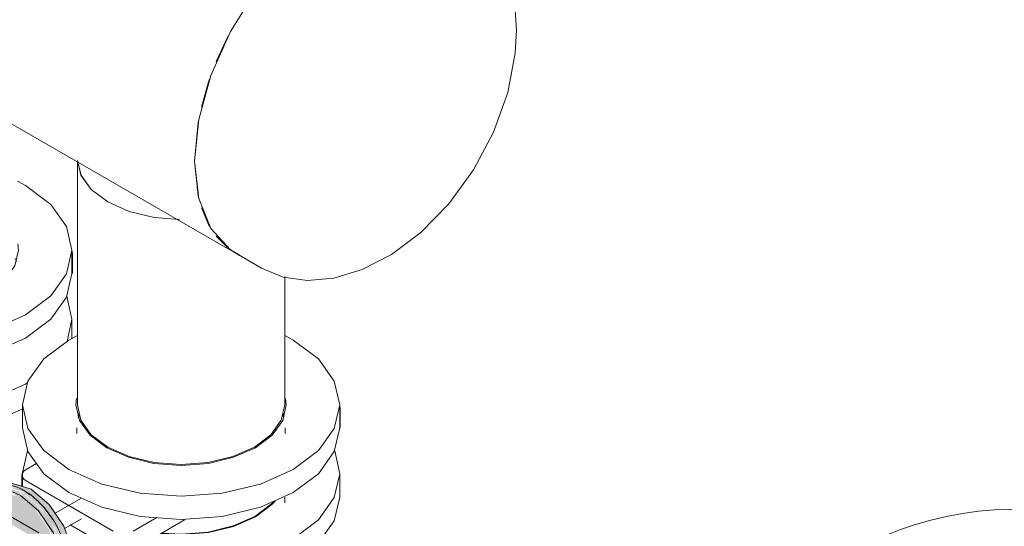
# Model space of a CAD drawing. Header units: metres. Extents: x -54598 to 1827199, y -329446 to -256744.
# Tile 337 of 474: x 204027 to 205067, y -281939 to -281404. Entities that reach past the tile are written whole.
import ezdxf

# ---------------------------------------------------------------- set-up
doc = ezdxf.new("R2010")
doc.units = ezdxf.units.M
doc.layers.add('P-PIPE', color=7, linetype='Continuous', lineweight=20)

# ---------------------------------------------------------------- blocks, each defined once
blk = doc.blocks.new('ADSK_СтальСварка_Заглушка_ГОСТ17379-2001 - Исполнение 2-V25-AKS11')
at = {"layer": 'P-PIPE', "color": 1}
for p, q in [((-19275.2, 13405.6), (-19301.7, 13420.9)), ((-19514.7, 13051.9), (-19488.2, 13036.6))]:
    blk.add_line(p, q, dxfattribs=at)
for points in [[(-19295.5, 13416.8, 0), (-19322.7, 13428.9, 0), (-19354.8, 13429.8, 0), (-19390.1, 13419.5, 0), (-19426.4, 13398.6, 0), (-19461.7, 13368.2, 0), (-19493.8, 13330.1, 0), (-19521, 13286.6, 0), (-19541.6, 13240.2, 0), (-19554.5, 13193.6, 0), (-19558.9, 13149.4, 0)], [(-19275.2, 13405.6, 0), (-19255.5, 13390.5, 0), (-19239.5, 13370.1, 0), (-19227.7, 13344.7, 0), (-19220.6, 13314.3, 0), (-19218.9, 13287.9, 0)], [(-19488.2, 13036.6, 0), (-19465.3, 13027.1, 0), (-19439.7, 13023.4, 0), (-19411.7, 13025.9, 0), (-19381.9, 13035, 0), (-19350.9, 13051.1, 0), (-19319.9, 13074.3, 0), (-19290.5, 13104.4, 0), (-19264.4, 13140.3, 0), (-19243.2, 13180.3, 0), (-19228.2, 13222.2, 0), (-19220.2, 13263.5, 0), (-19218.9, 13287.9, 0)], [(-19558.9, 13149.4, 0), (-19554.5, 13110.3, 0), (-19541.6, 13078.6, 0), (-19521, 13056, 0), (-19512.6, 13050.8, 0)]]:
    blk.add_polyline3d(points, dxfattribs=at)
blk = doc.blocks.new('Tecofi_VPI4448-02_Затвор дисковый поворотный с ручкой - Затвор дисковый поворотный_VPI 4448-02-V44-AKS11')
at = {"layer": 'P-PIPE', "color": 1}
for q in [(-19687.8, 13051.8), (-19688.3, 13030.1)]:
    blk.add_line((-19687.8, 13032.3), q, dxfattribs=at)
blk.add_polyline3d([(-19688.3, 13049.5, 0), (-19687.8, 13051.8, 0), (-19688.3, 13054, 0)], dxfattribs=at)
blk = doc.blocks.new('VM_Фланец_ГОСТ 332591 - VM_Фланец_ГОСТ 33259-2015-V45-AKS11')
at = {"layer": 'P-PIPE'}
for p, q in [((-19966, 13128.4), (-19974.3, 13123.9)), ((-20023.4, 13055.5), (-20023.4, 13031)), ((-19688.4, 13031), (-19688.4, 13055.5)), ((-19963.6, 13046.6), (-19964.8, 13043.4)), ((-19747, 13043.4), (-19748.2, 13046.6))]:
    blk.add_line(p, q, dxfattribs=at)
for points in [[(-19974.3, 13123.9, 0), (-20001, 13103.9, 0), (-20017.7, 13080.6, 0), (-20023.4, 13055.5, 0), (-20017.7, 13030.5, 0), (-20001, 13007.2, 0), (-19974.3, 12987.1, 0), (-19939.7, 12971.8, 0), (-19899.3, 12962.1, 0), (-19855.9, 12958.8, 0), (-19812.6, 12962.1, 0), (-19772.2, 12971.8, 0), (-19737.5, 12987.1, 0)], [(-19737.5, 12987.1, 0), (-19710.8, 13007.2, 0), (-19694.1, 13030.5, 0), (-19688.4, 13055.5, 0), (-19694.1, 13080.6, 0), (-19710.8, 13103.9, 0), (-19737.5, 13123.9, 0), (-19745.7, 13128.3, 0)], [(-19777.4, 13010.2, 0), (-19800.4, 13000, 0), (-19827.2, 12993.6, 0), (-19855.9, 12991.4, 0), (-19884.6, 12993.6, 0), (-19911.4, 13000, 0), (-19934.4, 13010.2, 0), (-19952, 13023.5, 0), (-19963.1, 13038.9, 0), (-19966.9, 13055.5, 0), (-19966.3, 13062.2, 0)], [(-19745.5, 13062.2, 0), (-19744.9, 13055.5, 0), (-19748.7, 13038.9, 0), (-19759.8, 13023.5, 0), (-19777.4, 13010.2, 0)], [(-19737.5, 12962.7, 0), (-19772.2, 12947.3, 0), (-19812.6, 12937.6, 0), (-19855.9, 12934.3, 0), (-19899.3, 12937.6, 0), (-19939.7, 12947.3, 0), (-19974.3, 12962.7, 0), (-20001, 12982.7, 0), (-20017.7, 13006, 0), (-20023.4, 13031, 0)], [(-19688.4, 13031, 0), (-19694.1, 13006, 0), (-19710.8, 12982.7, 0), (-19737.5, 12962.7, 0)]]:
    blk.add_polyline3d(points, dxfattribs=at)
blk = doc.blocks.new('VM_Фланец_ГОСТ 332591 - VM_Фланец_ГОСТ 33259-2015-V46-AKS11')
at = {"layer": 'P-PIPE'}
for p, q in [((-20018, 13006.8), (-20023.4, 12984)), ((-20023.4, 12982.5), (-20023.4, 12969.3)), ((-19688.4, 12962), (-19688.4, 12982.5)), ((-19737.5, 12914.1), (-19734.8, 12915.7))]:
    blk.add_line(p, q, dxfattribs=at)
for points in [[(-19693.5, 12958.9, 0), (-19688.4, 12982.5, 0), (-19693.8, 13006.8, 0)], [(-19756.7, 12953.7, 0), (-19759.8, 12950.4, 0), (-19777.4, 12937.1, 0)], [(-19777.4, 12937.1, 0), (-19800.4, 12927, 0), (-19827.2, 12920.6, 0), (-19855.9, 12918.4, 0), (-19876.5, 12919.5, 0)], [(-19975, 12914.4, 0), (-19974.3, 12914.1, 0), (-19939.7, 12898.7, 0), (-19899.3, 12889, 0), (-19855.9, 12885.7, 0), (-19812.6, 12889, 0), (-19772.2, 12898.7, 0), (-19737.5, 12914.1, 0)], [(-19740.3, 12888, 0), (-19772.2, 12874.2, 0), (-19812.6, 12864.5, 0), (-19855.9, 12861.3, 0), (-19899.3, 12864.5, 0), (-19939.7, 12874.2, 0), (-19971.5, 12888, 0)]]:
    blk.add_polyline3d(points, dxfattribs=at)
blk = doc.blocks.new('Tecofi_VPI4448-02_Затвор дисковый поворотный с ручкой - Затвор дисковый поворотный_VPI 4448-02-V62-AKS11')
at = {"layer": 'P-PIPE'}
for points in [[(-19737.1, 12799.8), (-19731.5, 12803.1), (-19750.7, 12809.1), (-19754.7, 12806.8), (-19737.4, 12799.9)], [(-19785.2, 12761.5), (-19783.5, 12763.5), (-19764.6, 12776.7), (-19763.6, 12780.1), (-19743.5, 12768.5), (-19743.5, 12794.5), (-19762, 12800.3), (-19776.9, 12795.2), (-19785.2, 12779.8), (-19785.2, 12761.9)], [(-19740.9, 12800.4), (-19740.6, 12801.9), (-19758.4, 12806.9), (-19758.8, 12806.6), (-19741.6, 12800.6)], [(-19721.4, 12687), (-19708.8, 12689.5), (-19698.4, 12703.1), (-19695.5, 12720.7), (-19700, 12744.8), (-19711.6, 12768.7), (-19726.7, 12787.6), (-19741.7, 12799.2), (-19741.6, 12796.6), (-19721.2, 12778.4), (-19706, 12753.5), (-19698.8, 12730.4), (-19699.8, 12707.2), (-19708.9, 12692.8), (-19722.1, 12688)], [(-19697.8, 12701), (-19695.9, 12703.1), (-19693.1, 12723.8), (-19697.8, 12747.2), (-19708.9, 12770.2), (-19724.9, 12789.9), (-19740.2, 12800.8), (-19740.6, 12800.1), (-19721, 12783.2), (-19706, 12761.1), (-19697.2, 12738.5), (-19694.5, 12718.4), (-19697.7, 12701.8)], [(-19702.2, 12697), (-19696, 12701.8), (-19688.3, 12716.5), (-19689, 12740.4), (-19698.5, 12766.4), (-19712.4, 12787), (-19731.5, 12803.1), (-19736.8, 12799.5), (-19716.1, 12781), (-19701.2, 12756.6), (-19694, 12731.9), (-19693.1, 12723.8), (-19693, 12718.4), (-19697, 12701.4), (-19697.5, 12702.4), (-19698.8, 12701), (-19701.8, 12697.6)], [(-19723.3, 12690.4), (-19710, 12694.9), (-19701.8, 12710), (-19702.7, 12734.7), (-19712.4, 12760.2), (-19726.7, 12780.4), (-19743.5, 12794.5), (-19743.5, 12768.5), (-19723.3, 12755.8), (-19723.3, 12691.8)], [(-19726.7, 12750.8), (-19725, 12752.4), (-19723.3, 12756.8), (-19763.7, 12779), (-19766.2, 12774.7), (-19766.1, 12773.6), (-19726.7, 12750.9)]]:
    blk.add_hatch(color=37, dxfattribs=at).paths.add_polyline_path(points)
h = blk.add_hatch(color=37, dxfattribs=at)
h.paths.add_polyline_path([(-19786.1, 12761.6), (-19786.6, 12779.5), (-19787.4, 12769.9), (-19786.2, 12762.5)])
h.paths.add_polyline_path([(-19786, 12782.3), (-19776.7, 12798.3), (-19761.1, 12803.2), (-19742.4, 12797.3), (-19742.4, 12799.9), (-19761.1, 12805.4), (-19775.1, 12802), (-19784.4, 12790.9), (-19785.7, 12783.9)])
h = blk.add_hatch(color=37, dxfattribs=at)
h.paths.add_polyline_path([(-19765.8, 12799), (-19766.1, 12800.8), (-19763.8, 12800.3)])
h.paths.add_polyline_path([(-19738, 12789.9), (-19737.9, 12791.6), (-19737.1, 12792.3), (-19738, 12793.6), (-19743.5, 12797.7), (-19762.9, 12803), (-19768.5, 12800.3), (-19765.8, 12799), (-19761.1, 12800), (-19756.3, 12799.5), (-19753.8, 12799.7), (-19748.9, 12797.9), (-19747.9, 12796.9), (-19748.9, 12796.2), (-19741.6, 12792.8), (-19738.1, 12789.9)])
h.paths.add_polyline_path([(-19737.1, 12796), (-19737.1, 12797.3), (-19743.8, 12801.4), (-19741.6, 12799.6), (-19738, 12796.7)])
h = blk.add_hatch(color=37, dxfattribs=at)
h.paths.add_polyline_path([(-19698.8, 12709), (-19699.9, 12735.2), (-19709.6, 12760.9), (-19725.9, 12783.5), (-19723.6, 12780.3), (-19707, 12753.5), (-19699.8, 12730.4), (-19699.8, 12709.4)])
h.paths.add_polyline_path([(-19733.2, 12788.3), (-19737.1, 12792.3), (-19736.8, 12791.3), (-19734, 12788.9)])
h.paths.add_polyline_path([(-19738, 12792.3), (-19740.9, 12795.5), (-19740.1, 12794.1), (-19738.3, 12792.6)])
h = blk.add_hatch(color=37, dxfattribs=at)
h.paths.add_polyline_path([(-19721.2, 12691.1), (-19716.3, 12690.3), (-19709.4, 12694.3), (-19719.3, 12691.8), (-19720.7, 12691.3)])
h.paths.add_polyline_path([(-19723.3, 12689.4), (-19720.8, 12689.9), (-19721.9, 12690.6), (-19723.3, 12689.5)])
h.paths.add_polyline_path([(-19708.1, 12696.1), (-19702.2, 12705.1), (-19702.5, 12707.8), (-19706.6, 12701.2), (-19708, 12696.9)])
h.paths.add_polyline_path([(-19701.8, 12721), (-19700.3, 12723.2), (-19701.8, 12724.8), (-19701.8, 12721.7)])
h.paths.add_polyline_path([(-19701.8, 12715.5), (-19700.4, 12715.7), (-19700.3, 12719.6), (-19701.8, 12721), (-19701.8, 12715.7)])
h.paths.add_polyline_path([(-19701.8, 12726.5), (-19700.8, 12727.6), (-19701.8, 12727.6)])
h.paths.add_polyline_path([(-19703.8, 12738.1), (-19703.1, 12739.7), (-19705.3, 12743.9), (-19705.7, 12743.7), (-19703.9, 12738.3)])
h.paths.add_polyline_path([(-19705.9, 12744.3), (-19706, 12747.4), (-19706.6, 12746.3), (-19706, 12744.7)])
h.paths.add_polyline_path([(-19711.1, 12760.4), (-19721.4, 12773.9), (-19718.2, 12768.8), (-19711.3, 12760.5)])
h.paths.add_polyline_path([(-19724.9, 12778.8), (-19727.6, 12782.7), (-19739.2, 12792.3), (-19736.1, 12788.3), (-19725, 12778.9)])
h = blk.add_hatch(color=37, dxfattribs=at)
h.paths.add_polyline_path([(-19733.2, 12788.3), (-19733.6, 12789.9), (-19733.7, 12789)])
h.paths.add_polyline_path([(-19713.8, 12693.7), (-19706.2, 12695.6), (-19699.8, 12709.4), (-19700.9, 12735.2), (-19710.5, 12760.6), (-19726.7, 12782.9), (-19725.7, 12780.6), (-19721.6, 12773.9), (-19721.1, 12775.2), (-19716.9, 12769.3), (-19710, 12756.4), (-19706, 12747.4), (-19705.7, 12745.1), (-19705.3, 12743.8), (-19703.7, 12741.9), (-19700.6, 12726.7), (-19701.7, 12726.3), (-19700.4, 12722.6), (-19701.8, 12721), (-19700.3, 12718.4), (-19700.4, 12715.7), (-19701.8, 12714.5), (-19702.5, 12708.6), (-19701.1, 12709), (-19704.2, 12701.2), (-19708, 12696.9), (-19709, 12696.9), (-19711.3, 12694.5), (-19713, 12693.9)])
h.paths.add_polyline_path([(-19698, 12705.1), (-19695.8, 12711.3), (-19694.4, 12720.6), (-19699.6, 12746.3), (-19710.9, 12769.6), (-19725.7, 12788.1), (-19723.7, 12785.1), (-19706.9, 12760.6), (-19698.2, 12738.3), (-19695.5, 12718.4), (-19697.8, 12706.1)])
h.paths.add_polyline_path([(-19694, 12729.5), (-19694.3, 12736.3), (-19694.6, 12733.8), (-19694.1, 12730.4)])
h.paths.add_polyline_path([(-19698.6, 12748.9), (-19704.8, 12764), (-19703.2, 12759.7), (-19698.7, 12749.2)])
at = {"layer": 'P-PIPE', "color": 1}
for p, q in [((-19405, 12869), (-19405, 12888.5)), ((-19680.6, 12881.1), (-19681.6, 12877.9)), ((-19464.5, 12877.9), (-19465.6, 12881.1)), ((-19683.1, 12867.7), (-19683.1, 12861.7)), ((-19672.9, 12864.6), (-19673.1, 12867.7)), ((-19473.1, 12867.7), (-19473.2, 12864.6)), ((-19463.1, 12861.7), (-19463.1, 12867.7)), ((-19405, 12869), (-19405.5, 12866.8)), ((-19725.9, 12830.2), (-19736.8, 12824)), ((-19741.2, 12817.8), (-19741.2, 12806.2)), ((-19736.8, 12811.7), (-19644.8, 12758.7)), ((-19742.7, 12796.3), (-19751, 12800.2)), ((-19732.7, 12797.1), (-19737.1, 12799.8)), ((-19678.4, 12793.5), (-19706, 12777.6)), ((-19723.3, 12756.8), (-19763.6, 12780.1)), ((-19696.1, 12761.5), (-19678.3, 12771.8)), ((-19623.6, 12758.7), (-19598.8, 12773)), ((-19569.5, 12770.5), (-19623.6, 12739.2)), ((-19644.8, 12739.2), (-19690.1, 12765.3))]:
    blk.add_line(p, q, dxfattribs=at)
for points in [[(-19405.5, 12886.2, 0), (-19405, 12888.5, 0), (-19405.5, 12890.7, 0)], [(-19736.8, 12824, 0), (-19739.1, 12822.2, 0), (-19740.6, 12820.1, 0), (-19741.2, 12817.8, 0), (-19740.6, 12815.6, 0), (-19739.1, 12813.5, 0), (-19736.8, 12811.7, 0)], [(-19731.5, 12803.1, 0), (-19750.7, 12809.1, 0), (-19757.3, 12808.4, 0)], [(-19772.2, 12804.7, 0), (-19770.9, 12805.4, 0), (-19769.4, 12806.1, 0), (-19767.9, 12806.6, 0), (-19766.4, 12807.1, 0), (-19764.8, 12807.4, 0), (-19763.2, 12807.7, 0), (-19761.6, 12807.8, 0), (-19759.9, 12807.9, 0), (-19758.2, 12807.8, 0), (-19756.4, 12807.7, 0), (-19754.6, 12807.4, 0), (-19752.9, 12807.1, 0), (-19751, 12806.7, 0), (-19749.2, 12806.1, 0), (-19747.4, 12805.5, 0), (-19745.5, 12804.8, 0), (-19743.7, 12804, 0), (-19741.8, 12803.1, 0), (-19739.9, 12802.1, 0), (-19738.7, 12801.5, 0)], [(-19703, 12761.5, 0), (-19704.2, 12763.9, 0), (-19705.5, 12766.2, 0), (-19706.8, 12768.4, 0), (-19708.2, 12770.7, 0), (-19709.6, 12772.9, 0), (-19711.1, 12775, 0), (-19712.6, 12777.1, 0), (-19714.2, 12779.2, 0), (-19715.8, 12781.2, 0), (-19717.4, 12783.2, 0), (-19719.1, 12785.1, 0), (-19720.8, 12786.9, 0), (-19722.5, 12788.7, 0), (-19724.2, 12790.4, 0), (-19726, 12792.1, 0), (-19727.8, 12793.7, 0), (-19729.6, 12795.2, 0), (-19731.5, 12796.6, 0), (-19733.3, 12798, 0), (-19735.2, 12799.3, 0), (-19737, 12800.4, 0), (-19738.7, 12801.5, 0)], [(-19701.3, 12697.2, 0), (-19696.9, 12700.1, 0), (-19688.3, 12715.7, 0), (-19688.3, 12738.5, 0), (-19696.9, 12763.9, 0), (-19712.3, 12787, 0), (-19731.5, 12803.1, 0)], [(-19701.4, 12704.2, 0), (-19699.8, 12709.4, 0), (-19699.8, 12732, 0), (-19708.3, 12757.3, 0), (-19723.6, 12780.3, 0), (-19742.7, 12796.3, 0)], [(-19475.6, 12789.7, 0), (-19477.8, 12787.4, 0), (-19495.3, 12774.2, 0)], [(-19708.1, 12770.5, 0), (-19717.9, 12783.7, 0), (-19720.5, 12786.5, 0)], [(-19495.3, 12774.2, 0), (-19518.1, 12764.2, 0), (-19544.6, 12757.8, 0), (-19573.1, 12755.6, 0), (-19592.7, 12756.7, 0)], [(-19697.6, 12748.9, 0), (-19702.5, 12760.6, 0), (-19705.3, 12765.9, 0)]]:
    blk.add_polyline3d(points, dxfattribs=at)
blk = doc.blocks.new('VM_Фланец_ГОСТ 332591 - VM_Фланец_ГОСТ 33259-2015-V63-AKS11')
at = {"layer": 'P-PIPE'}
for p, q in [((-19683.1, 12965.1), (-19691.5, 12960.6)), ((-19740.6, 12892.2), (-19740.6, 12867.7)), ((-19405.6, 12867.7), (-19405.6, 12892.2)), ((-19680.7, 12883.3), (-19682, 12880.1)), ((-19464.1, 12880.1), (-19465.4, 12883.3))]:
    blk.add_line(p, q, dxfattribs=at)
for points in [[(-19454.6, 12823.8, 0), (-19428, 12843.9, 0), (-19411.3, 12867.2, 0), (-19405.6, 12892.2, 0), (-19411.3, 12917.3, 0), (-19428, 12940.6, 0), (-19454.6, 12960.6, 0), (-19462.9, 12965, 0)], [(-19691.5, 12960.6, 0), (-19718.1, 12940.6, 0), (-19734.9, 12917.3, 0), (-19740.6, 12892.2, 0), (-19734.9, 12867.2, 0), (-19718.1, 12843.9, 0), (-19691.5, 12823.8, 0), (-19656.8, 12808.5, 0), (-19616.4, 12798.8, 0), (-19573.1, 12795.5, 0), (-19529.7, 12798.8, 0), (-19489.3, 12808.5, 0), (-19454.6, 12823.8, 0)], [(-19494.6, 12846.9, 0), (-19517.6, 12836.7, 0), (-19544.3, 12830.3, 0), (-19573.1, 12828.1, 0), (-19601.8, 12830.3, 0), (-19628.6, 12836.7, 0), (-19651.6, 12846.9, 0), (-19669.2, 12860.2, 0), (-19680.3, 12875.6, 0), (-19684.1, 12892.2, 0), (-19683.5, 12898.9, 0)], [(-19462.7, 12898.9, 0), (-19462.1, 12892.2, 0), (-19465.8, 12875.6, 0), (-19476.9, 12860.2, 0), (-19494.6, 12846.9, 0)], [(-19454.6, 12799.4, 0), (-19489.3, 12784, 0), (-19529.7, 12774.3, 0), (-19573.1, 12771, 0), (-19616.4, 12774.3, 0), (-19656.8, 12784, 0), (-19691.5, 12799.4, 0), (-19718.1, 12819.4, 0), (-19734.9, 12842.7, 0), (-19740.6, 12867.7, 0)], [(-19405.6, 12867.7, 0), (-19411.3, 12842.7, 0), (-19428, 12819.4, 0), (-19454.6, 12799.4, 0)]]:
    blk.add_polyline3d(points, dxfattribs=at)
blk = doc.blocks.new('VM_Фланец_ГОСТ 332591 - VM_Фланец_ГОСТ 33259-2015-V49-AKS11')
at = {"layer": 'P-PIPE'}
for p, q in [((-19735.2, 11455.4), (-19740.5, 11432.6)), ((-19740.6, 11431.1), (-19740.6, 11417.9)), ((-19405.6, 11406.6), (-19405.6, 11431.1))]:
    blk.add_line(p, q, dxfattribs=at)
for points in [[(-19454.6, 11362.7, 0), (-19428, 11382.7, 0), (-19411.3, 11406.1, 0), (-19405.6, 11431.1, 0), (-19410.9, 11455.4, 0)], [(-19405.6, 11406.6, 0), (-19411.3, 11381.6, 0), (-19428, 11358.2, 0), (-19454.6, 11338.2, 0)], [(-19473.9, 11402.3, 0), (-19476.9, 11399.1, 0), (-19494.6, 11385.8, 0)], [(-19494.6, 11385.8, 0), (-19517.6, 11375.6, 0), (-19544.3, 11369.2, 0), (-19573.1, 11367, 0), (-19593.6, 11368.1, 0)], [(-19692.9, 11363.6, 0), (-19691.5, 11362.7, 0), (-19656.8, 11347.3, 0), (-19616.4, 11337.7, 0), (-19573.1, 11334.4, 0), (-19529.7, 11337.7, 0), (-19489.3, 11347.3, 0), (-19454.6, 11362.7, 0)], [(-19454.6, 11338.2, 0), (-19489.3, 11322.9, 0), (-19529.7, 11313.2, 0), (-19573.1, 11309.9, 0), (-19616.4, 11313.2, 0), (-19656.8, 11322.9, 0), (-19688.6, 11336.6, 0)]]:
    blk.add_polyline3d(points, dxfattribs=at)
blk = doc.blocks.new('ADSK_СтальСварка_Врезка - Врезка стальная-V64-AKS11')
at = {"layer": 'P-PIPE', "color": 1}
blk.add_polyline3d([(-19574.9, 13088.1, 0), (-19601.4, 13090.2, 0), (-19627.8, 13096.5, 0), (-19650.5, 13106.6, 0), (-19667.9, 13119.7, 0), (-19678.8, 13134.9, 0), (-19682.6, 13150.2, 0)], dxfattribs=at)
blk = doc.blocks.new('ADSK_СтальСварка_Отвод_ГОСТ17375-2001 - Исполнение 2-670414-AKS11')
at = {"layer": 'P-PIPE', "color": 5}
for points in [[(-18560.3, 12745.7, 0), (-18576.3, 12754.2, 0), (-18592.8, 12761.6, 0), (-18609.8, 12767.8, 0), (-18627, 12772.8, 0), (-18644.4, 12776.6, 0), (-18661.8, 12779.4, 0), (-18679.3, 12781, 0), (-18696.8, 12781.5, 0), (-18714.1, 12781.1, 0), (-18731.2, 12779.7, 0), (-18748.1, 12777.4, 0), (-18764.8, 12774.2, 0), (-18781.3, 12770.3, 0), (-18797.6, 12765.6, 0), (-18813.5, 12760.3, 0), (-18829.3, 12754.2, 0), (-18844.8, 12747.5, 0), (-18860, 12740.2, 0), (-18875, 12732.4, 0), (-18884.3, 12727.1, 0)], [(-18560.3, 12745.7, 0), (-18545, 12736.1, 0), (-18530.4, 12725.5, 0), (-18516.5, 12713.9, 0), (-18503.6, 12701.5, 0), (-18491.5, 12688.4, 0), (-18480.4, 12674.6, 0), (-18470.3, 12660.3, 0), (-18461.1, 12645.5, 0), (-18452.8, 12630.3, 0), (-18445.5, 12614.7, 0), (-18439, 12598.9, 0), (-18433.4, 12582.9, 0), (-18428.5, 12566.6, 0), (-18424.4, 12550.2, 0), (-18421.1, 12533.7, 0), (-18418.5, 12517, 0), (-18416.5, 12500.3, 0), (-18415.2, 12483.5, 0), (-18414.6, 12466.6, 0), (-18414.4, 12455.8, 0)], [(-18816.1, 12720.3, 0), (-18841.1, 12731, 0), (-18864.4, 12733.3, 0), (-18884.3, 12727.1, 0)], [(-18747.8, 12490.7, 0), (-18732.5, 12504.9, 0), (-18722.9, 12526.2, 0), (-18719.6, 12553.2, 0), (-18722.9, 12583.9, 0), (-18732.5, 12616.4, 0), (-18747.8, 12648.3, 0), (-18767.8, 12677.5, 0), (-18791.1, 12702.1, 0), (-18816.1, 12720.3, 0)], [(-18694.8, 12508.3, 0), (-18694.9, 12508.4, 0), (-18695.5, 12508.4, 0), (-18696.5, 12508.5, 0), (-18698.1, 12508.5, 0), (-18700.1, 12508.4, 0), (-18702.6, 12508.2, 0), (-18705.7, 12507.7, 0), (-18709.3, 12507, 0), (-18713.3, 12505.9, 0), (-18717.8, 12504.5, 0), (-18722.8, 12502.8, 0), (-18728.1, 12500.6, 0), (-18733.8, 12498.1, 0), (-18739.8, 12495.1, 0), (-18746.1, 12491.7, 0), (-18747.8, 12490.7, 0)], [(-18698.6, 12510.5, 0), (-18698.2, 12510, 0), (-18697.6, 12509.1, 0), (-18696.9, 12507.8, 0)], [(-18696.7, 12507.6, 0), (-18695.9, 12506, 0), (-18694.9, 12503.7, 0), (-18693.8, 12500.8, 0), (-18692.6, 12497.4, 0), (-18691.5, 12493.3, 0), (-18690.5, 12488.7, 0), (-18689.5, 12483.6, 0), (-18688.7, 12477.9, 0), (-18688.1, 12471.7, 0), (-18687.6, 12465, 0), (-18687.4, 12457.8, 0), (-18687.4, 12455.8, 0)], [(-18647.5, 12400.1, 0), (-18669.1, 12416.4, 0), (-18682.8, 12435.4, 0), (-18687.4, 12455.8, 0)], [(-18414.4, 12455.8, 0), (-18419.1, 12435.4, 0), (-18432.7, 12416.4, 0), (-18454.4, 12400.1, 0), (-18482.7, 12387.5, 0), (-18515.6, 12379.7, 0), (-18550.9, 12377, 0), (-18586.3, 12379.7, 0), (-18619.2, 12387.5, 0), (-18647.5, 12400.1, 0)]]:
    blk.add_polyline3d(points, dxfattribs=at)
blk = doc.blocks.new('fasdfsf')
at = {"layer": 'P-PIPE', "color": 1}
for p, q in [((438879.1, 104629.2), (439304.8, 104383.4)), ((439137, 104481.8), (439137, 104223.7)), ((439301.5, 104385.5), (439308.3, 104381.5)), ((439356, 104223.7), (439356, 104359.4)), ((439356, 104120.2), (439356, 104126.1))]:
    blk.add_line(p, q, dxfattribs=at)
for points in [[(439296.1, 104613.5, 0), (439293.6, 104608.3, 0), (439283.6, 104586.4, 0)], [(439276.8, 104568.5, 0), (439275.6, 104565, 0), (439267.9, 104538.2, 0)], [(439264.8, 104523.5, 0), (439264.5, 104521.8, 0), (439260.7, 104480.9, 0)], [(439137, 104481.7, 0), (439140.7, 104466.4, 0), (439151.7, 104451.1, 0), (439169.1, 104438.1, 0)], [(439260.7, 104480.9, 0), (439264.5, 104444.4, 0), (439264.8, 104443.1, 0)], [(439169.1, 104438.1, 0), (439191.7, 104428, 0), (439218.1, 104421.7, 0), (439244.7, 104419.5, 0)], [(439267.9, 104431.9, 0), (439275.6, 104414.1, 0), (439276.8, 104412, 0)], [(439283.6, 104401.9, 0), (439293.6, 104391.5, 0), (439297.3, 104388.4, 0)], [(439169.1, 104179, 0), (439151.7, 104192.1, 0), (439140.7, 104207.3, 0), (439137, 104223.7, 0)], [(439356, 104223.7, 0), (439352.3, 104207.3, 0), (439341.3, 104192.1, 0), (439323.9, 104179, 0)], [(439323.9, 104179, 0), (439301.2, 104169, 0), (439274.8, 104162.6, 0), (439246.5, 104160.5, 0), (439218.1, 104162.6, 0), (439191.7, 104169, 0), (439169.1, 104179, 0)]]:
    blk.add_polyline3d(points, dxfattribs=at)
for name in ['ADSK_СтальСварка_Заглушка_ГОСТ17379-2001 - Исполнение 2-V25-AKS11', 'ADSK_СтальСварка_Врезка - Врезка стальная-V64-AKS11', 'Tecofi_VPI4448-02_Затвор дисковый поворотный с ручкой - Затвор дисковый поворотный_VPI 4448-02-V44-AKS11', 'Tecofi_VPI4448-02_Затвор дисковый поворотный с ручкой - Затвор дисковый поворотный_VPI 4448-02-V62-AKS11']:
    blk.add_blockref(name, (458819.6, 91331.5), dxfattribs=at)
at = {"layer": 'P-PIPE'}
for name, p in [('VM_Фланец_ГОСТ 332591 - VM_Фланец_ГОСТ 33259-2015-V45-AKS11', (458819.6, 91331.5)), ('VM_Фланец_ГОСТ 332591 - VM_Фланец_ГОСТ 33259-2015-V46-AKS11', (458819.6, 91331.5)), ('VM_Фланец_ГОСТ 332591 - VM_Фланец_ГОСТ 33259-2015-V63-AKS11', (458819.6, 91331.5)), ('VM_Фланец_ГОСТ 332591 - VM_Фланец_ГОСТ 33259-2015-V49-AKS11', (458819.6, 92719.5))]:
    blk.add_blockref(name, p, dxfattribs=at)
at = {"layer": 'P-PIPE', "color": 5}
blk.add_blockref('ADSK_СтальСварка_Отвод_ГОСТ17375-2001 - Исполнение 2-670414-AKS11', (458819.6, 91331.5), dxfattribs=at)

msp = doc.modelspace()

# ---------------------------------------------------------------- block references
at = {"color": 5, "lineweight": 30}
msp.add_blockref('fasdfsf', (-235048.8, -386034.1), dxfattribs=at)

doc.saveas('drawing.dxf')
